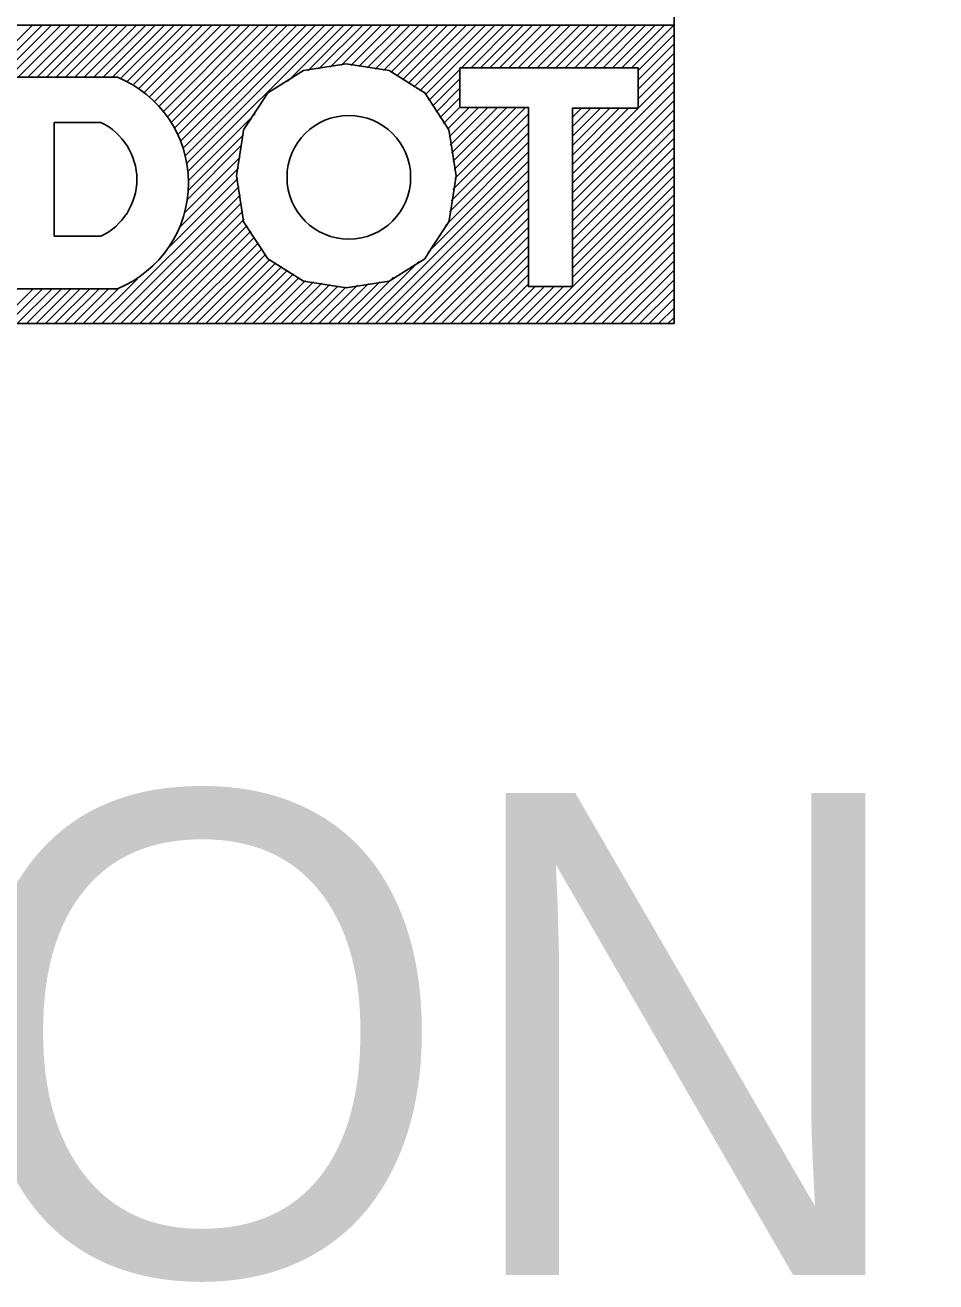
# Model space of a CAD drawing. Extents: x -5299 to 22597, y -19549 to -1808.
# Drawn here: x 12041.62 to 12056.98, y -4796.82 to -4775.62 of the extents above; entities that cross this region are included whole.
import ezdxf

# ---------------------------------------------------------------- set-up
doc = ezdxf.new("R2010")
doc.units = 0
doc.layers.add('Level 1', color=7, linetype='Continuous')

msp = doc.modelspace()

# ---------------------------------------------------------------- linework, layer by layer
at = {"layer": 'Level 1'}
for p, q in [((12040.423, -4776.946), (12041.746, -4775.623)), ((12040.423, -4777.105), (12041.905, -4775.623)), ((12040.423, -4777.264), (12042.064, -4775.623)), ((12040.54, -4775.623), (12052.567, -4775.623)), ((12041.356, -4776.49), (12042.223, -4775.623)), ((12041.515, -4776.49), (12042.382, -4775.623)), ((12041.674, -4776.49), (12042.541, -4775.623)), ((12041.833, -4776.49), (12042.7, -4775.623)), ((12041.992, -4776.49), (12042.86, -4775.623)), ((12042.152, -4776.49), (12043.019, -4775.623)), ((12042.31, -4776.49), (12043.178, -4775.623)), ((12042.469, -4776.49), (12043.337, -4775.623)), ((12042.628, -4776.491), (12043.496, -4775.623)), ((12042.779, -4776.499), (12043.655, -4775.623)), ((12042.937, -4776.5), (12043.814, -4775.623)), ((12043.096, -4776.5), (12043.973, -4775.623)), ((12043.231, -4776.524), (12044.132, -4775.623)), ((12043.336, -4776.578), (12044.291, -4775.623)), ((12043.455, -4776.618), (12044.451, -4775.623)), ((12043.538, -4776.694), (12044.61, -4775.623)), ((12043.63, -4776.761), (12044.769, -4775.623)), ((12043.717, -4776.833), (12044.928, -4775.623)), ((12043.8, -4776.91), (12045.087, -4775.623)), ((12043.878, -4776.991), (12045.246, -4775.623)), ((12043.951, -4777.077), (12045.405, -4775.623)), ((12044.02, -4777.167), (12045.564, -4775.623)), ((12044.083, -4777.263), (12045.723, -4775.623)), ((12044.142, -4777.363), (12045.882, -4775.623)), ((12044.195, -4777.469), (12046.042, -4775.623)), ((12044.243, -4777.58), (12046.201, -4775.623)), ((12044.303, -4777.679), (12046.36, -4775.623)), ((12044.323, -4777.819), (12046.519, -4775.623)), ((12044.341, -4777.959), (12046.678, -4775.623)), ((12044.36, -4778.099), (12046.837, -4775.623)), ((12046.044, -4776.575), (12046.996, -4775.623)), ((12046.386, -4776.392), (12047.155, -4775.623)), ((12046.575, -4776.362), (12047.314, -4775.623)), ((12046.764, -4776.332), (12047.473, -4775.623)), ((12046.952, -4776.303), (12047.633, -4775.623)), ((12047.113, -4776.302), (12047.792, -4775.623)), ((12047.25, -4776.323), (12047.951, -4775.623)), ((12047.388, -4776.345), (12048.11, -4775.623)), ((12047.525, -4776.366), (12048.269, -4775.623)), ((12047.663, -4776.388), (12048.428, -4775.623)), ((12047.787, -4776.423), (12048.587, -4775.623)), ((12047.885, -4776.484), (12048.746, -4775.623)), ((12047.983, -4776.545), (12048.905, -4775.623)), ((12048.08, -4776.607), (12049.064, -4775.623)), ((12048.178, -4776.668), (12049.224, -4775.623)), ((12048.276, -4776.729), (12049.383, -4775.623)), ((12048.365, -4776.8), (12049.542, -4775.623)), ((12048.982, -4776.341), (12049.701, -4775.623)), ((12049.141, -4776.341), (12049.86, -4775.623)), ((12049.3, -4776.341), (12050.019, -4775.623)), ((12049.46, -4776.341), (12050.178, -4775.623)), ((12049.619, -4776.341), (12050.337, -4775.623)), ((12049.778, -4776.341), (12050.496, -4775.623)), ((12049.937, -4776.341), (12050.655, -4775.623)), ((12050.096, -4776.341), (12050.815, -4775.623)), ((12050.255, -4776.341), (12050.974, -4775.623)), ((12050.414, -4776.341), (12051.133, -4775.623)), ((12050.573, -4776.341), (12051.292, -4775.623)), ((12050.732, -4776.341), (12051.451, -4775.623)), ((12050.891, -4776.341), (12051.61, -4775.623)), ((12051.051, -4776.341), (12051.769, -4775.623)), ((12051.21, -4776.341), (12051.928, -4775.623)), ((12051.369, -4776.341), (12052.087, -4775.623)), ((12051.528, -4776.341), (12052.246, -4775.623)), ((12051.687, -4776.341), (12052.406, -4775.623)), ((12051.846, -4776.341), (12052.565, -4775.623)), ((12051.96, -4776.387), (12052.567, -4775.78)), ((12052.567, -4775.623), (12052.567, -4780.657)), ((12051.96, -4776.546), (12052.567, -4775.939)), ((12051.96, -4776.705), (12052.567, -4776.098)), ((12048.428, -4776.896), (12048.953, -4776.37)), ((12050.852, -4778.131), (12052.567, -4776.416)), ((12051.96, -4776.864), (12052.567, -4776.257)), ((12041.278, -4776.5), (12043.176, -4776.5)), ((12048.49, -4776.992), (12048.953, -4776.529)), ((12050.852, -4778.29), (12052.567, -4776.575)), ((12048.553, -4777.088), (12048.953, -4776.688)), ((12048.616, -4777.185), (12048.953, -4776.847)), ((12050.852, -4778.449), (12052.567, -4776.734)), ((12048.679, -4777.281), (12048.953, -4777.007)), ((12048.742, -4777.377), (12049.109, -4777.01)), ((12048.771, -4777.507), (12049.268, -4777.01)), ((12048.792, -4777.645), (12049.427, -4777.01)), ((12048.814, -4777.783), (12049.586, -4777.01)), ((12048.835, -4777.92), (12049.745, -4777.01)), ((12048.856, -4778.058), (12049.904, -4777.01)), ((12048.866, -4778.208), (12050.063, -4777.01)), ((12050.852, -4778.608), (12052.567, -4776.893)), ((12050.852, -4777.176), (12051.004, -4777.024)), ((12050.852, -4777.335), (12051.163, -4777.024)), ((12050.852, -4777.494), (12051.323, -4777.024)), ((12050.852, -4777.653), (12051.482, -4777.024)), ((12050.852, -4777.813), (12051.641, -4777.024)), ((12050.852, -4777.972), (12051.8, -4777.024)), ((12050.852, -4778.767), (12052.567, -4777.052)), ((12042.108, -4779.184), (12042.108, -4777.264)), ((12042.108, -4777.264), (12042.899, -4777.264)), ((12044.379, -4778.24), (12045.5, -4777.119)), ((12048.808, -4778.584), (12050.1, -4777.291)), ((12048.837, -4778.396), (12050.1, -4777.132)), ((12050.852, -4778.926), (12052.567, -4777.212)), ((12044.373, -4778.405), (12045.306, -4777.471)), ((12048.778, -4778.772), (12050.1, -4777.451)), ((12050.852, -4779.085), (12052.567, -4777.371)), ((12044.356, -4778.563), (12045.26, -4777.659)), ((12048.709, -4779.001), (12050.1, -4777.61)), ((12050.852, -4779.244), (12052.567, -4777.53)), ((12050.852, -4779.404), (12052.567, -4777.689)), ((12044.31, -4778.786), (12045.249, -4777.847)), ((12047.371, -4780.657), (12050.1, -4777.928)), ((12048.41, -4779.459), (12050.1, -4777.769)), ((12050.852, -4779.563), (12052.567, -4777.848)), ((12044.227, -4779.028), (12045.221, -4778.034)), ((12047.53, -4780.657), (12050.1, -4778.087)), ((12050.852, -4779.722), (12052.567, -4778.007)), ((12042.916, -4780.657), (12045.229, -4778.345)), ((12044.036, -4779.379), (12045.208, -4778.207)), ((12047.689, -4780.657), (12050.1, -4778.246)), ((12050.235, -4780.657), (12052.567, -4778.325)), ((12050.852, -4779.881), (12052.567, -4778.166)), ((12043.076, -4780.657), (12045.25, -4778.483)), ((12047.848, -4780.657), (12050.1, -4778.405)), ((12048.008, -4780.657), (12050.1, -4778.564)), ((12050.394, -4780.657), (12052.567, -4778.484)), ((12043.235, -4780.657), (12045.271, -4778.621)), ((12043.394, -4780.657), (12045.292, -4778.759)), ((12048.167, -4780.657), (12050.1, -4778.723)), ((12050.553, -4780.657), (12052.567, -4778.643)), ((12043.553, -4780.657), (12045.313, -4778.897)), ((12048.326, -4780.657), (12050.1, -4778.882)), ((12050.712, -4780.657), (12052.567, -4778.803)), ((12050.871, -4780.657), (12052.567, -4778.962)), ((12042.899, -4779.184), (12042.108, -4779.184)), ((12043.712, -4780.657), (12045.365, -4779.004)), ((12043.871, -4780.657), (12045.428, -4779.1)), ((12044.03, -4780.657), (12045.491, -4779.196)), ((12048.485, -4780.657), (12050.1, -4779.042)), ((12048.644, -4780.657), (12050.1, -4779.201)), ((12051.03, -4780.657), (12052.567, -4779.121)), ((12044.189, -4780.657), (12045.554, -4779.292)), ((12044.348, -4780.657), (12045.617, -4779.388)), ((12048.803, -4780.657), (12050.1, -4779.36)), ((12051.19, -4780.657), (12052.567, -4779.28)), ((12044.507, -4780.657), (12045.68, -4779.484)), ((12044.667, -4780.657), (12045.753, -4779.57)), ((12047.212, -4780.657), (12048.262, -4779.607)), ((12048.962, -4780.657), (12050.1, -4779.519)), ((12051.349, -4780.657), (12052.567, -4779.439)), ((12051.508, -4780.657), (12052.567, -4779.598)), ((12044.826, -4780.657), (12045.851, -4779.632)), ((12044.985, -4780.657), (12045.949, -4779.693)), ((12045.144, -4780.657), (12046.046, -4779.755)), ((12045.303, -4780.657), (12046.144, -4779.816)), ((12049.121, -4780.657), (12050.1, -4779.678)), ((12049.28, -4780.657), (12050.1, -4779.837)), ((12051.667, -4780.657), (12052.567, -4779.757)), ((12042.757, -4780.657), (12043.514, -4779.9)), ((12045.462, -4780.657), (12046.242, -4779.877)), ((12045.621, -4780.657), (12046.348, -4779.93)), ((12045.78, -4780.657), (12046.485, -4779.952)), ((12045.939, -4780.657), (12046.623, -4779.973)), ((12046.098, -4780.657), (12046.76, -4779.995)), ((12046.258, -4780.657), (12046.898, -4780.017)), ((12046.417, -4780.657), (12047.035, -4780.038)), ((12046.576, -4780.657), (12047.224, -4780.009)), ((12046.735, -4780.657), (12047.412, -4779.979)), ((12046.894, -4780.657), (12047.601, -4779.95)), ((12047.053, -4780.657), (12047.834, -4779.876)), ((12049.439, -4780.657), (12050.1, -4779.996)), ((12049.599, -4780.657), (12050.212, -4780.044)), ((12049.758, -4780.657), (12050.371, -4780.044)), ((12049.917, -4780.657), (12050.53, -4780.044)), ((12050.076, -4780.657), (12050.689, -4780.044)), ((12051.826, -4780.657), (12052.567, -4779.916)), ((12041.166, -4780.657), (12041.755, -4780.069)), ((12043.176, -4780.069), (12041.278, -4780.069)), ((12041.325, -4780.657), (12041.914, -4780.069)), ((12041.485, -4780.657), (12042.073, -4780.069)), ((12041.644, -4780.657), (12042.232, -4780.069)), ((12041.803, -4780.657), (12042.391, -4780.069)), ((12041.962, -4780.657), (12042.55, -4780.069)), ((12042.121, -4780.657), (12042.709, -4780.069)), ((12042.28, -4780.657), (12042.868, -4780.069)), ((12042.439, -4780.657), (12043.027, -4780.069)), ((12042.598, -4780.657), (12043.194, -4780.062)), ((12051.985, -4780.657), (12052.567, -4780.075)), ((12052.144, -4780.657), (12052.567, -4780.234)), ((12052.303, -4780.657), (12052.567, -4780.394)), ((12052.567, -4780.657), (12026.711, -4780.657)), ((12052.462, -4780.657), (12052.567, -4780.553))]:
    msp.add_line(p, q, dxfattribs=at)
for points in [[(12052.567, -4763.09), (12052.567, -4750.124), (12026.711, -4750.124), (12026.711, -4780.657), (12052.567, -4780.657), (12052.567, -4773.517)], [(12048.045, -4776.567), (12047.76, -4776.388), (12047.036, -4776.275), (12046.314, -4776.388), (12046.028, -4776.567), (12045.876, -4776.663), (12045.714, -4776.764), (12045.568, -4776.987), (12045.306, -4777.388)], [(12048.953, -4776.341), (12051.96, -4776.341), (12051.96, -4777.024), (12050.852, -4777.024), (12050.852, -4780.031), (12050.108, -4780.031), (12050.108, -4777.01), (12048.953, -4777.01), (12048.953, -4776.341)], [(12048.198, -4776.663), (12048.045, -4776.567)], [(12048.045, -4779.761), (12048.198, -4779.665), (12048.36, -4779.564), (12048.505, -4779.341), (12048.768, -4778.938), (12048.787, -4778.815), (12048.888, -4778.164), (12048.788, -4777.517), (12048.768, -4777.39), (12048.508, -4776.991), (12048.36, -4776.764), (12048.205, -4776.667)], [(12045.304, -4777.393), (12045.285, -4777.513), (12045.186, -4778.164), (12045.285, -4778.815), (12045.304, -4778.938), (12045.568, -4779.341), (12045.714, -4779.564), (12045.876, -4779.665), (12046.028, -4779.761), (12046.314, -4779.94), (12047.036, -4780.053), (12047.76, -4779.94), (12048.045, -4779.761)]]:
    msp.add_lwpolyline(points, dxfattribs=at)
msp.add_circle((12047.08, -4778.189), 1.043, dxfattribs=at)
for centre, radius, start, end in [((12042.45, -4778.284), 1.926, 292.1496, 67.8504), ((12042.441, -4778.224), 1.063, 295.505, 64.495)]:
    msp.add_arc(centre, radius, start, end, dxfattribs=at)

# ---------------------------------------------------------------- texts
msp.add_text('ENERGY CONSERVATION', height=8.12759, dxfattribs=at).set_placement((11983.61, -4796.703))

doc.saveas('drawing.dxf')
